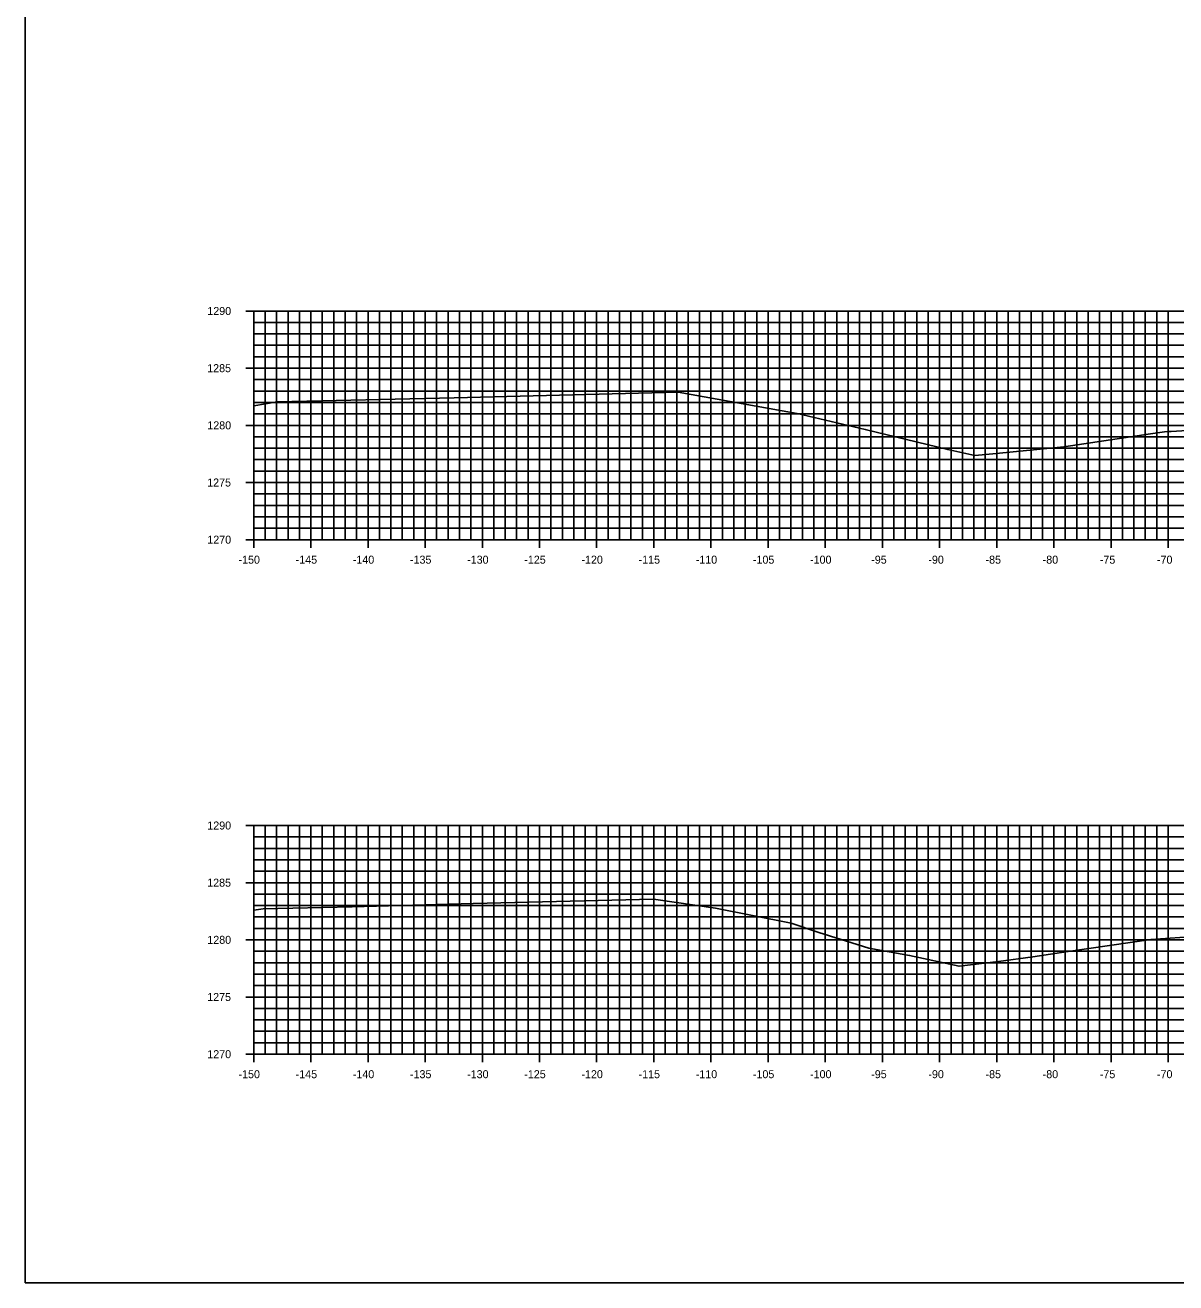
# Model space of a CAD drawing. Extents: x 674939 to 678919, y 750652 to 765176.
# Drawn here: x 678578.5 to 678679.2, y 759202.6 to 759312.6 of the extents above; entities that cross this region are included whole.
import ezdxf

# ---------------------------------------------------------------- set-up
doc = ezdxf.new("R2010")
doc.units = 0
for name, color, linetype in [('R_Axis', 7, 'Continuous'), ('R_Axis Annot', 7, 'Continuous'), ('R_Exist Surface', 7, 'Continuous'), ('R_Grid', 7, 'Continuous'), ('R_No Plot', 7, 'Continuous')]:
    doc.layers.add(name, color=color, linetype=linetype)

msp = doc.modelspace()

# ---------------------------------------------------------------- linework, layer by layer
at = {"layer": 'R_Axis'}
for p, q in [((678597.83, 759287.55), (678599.23, 759287.55)), ((678598.53, 759267.55), (678598.53, 759287.55)), ((678598.53, 759286.55), (678598.88, 759286.55)), ((678598.53, 759285.55), (678598.88, 759285.55)), ((678598.53, 759284.55), (678598.88, 759284.55)), ((678598.53, 759283.55), (678598.88, 759283.55)), ((678597.83, 759282.55), (678599.23, 759282.55)), ((678598.53, 759281.55), (678598.88, 759281.55)), ((678598.53, 759280.55), (678598.88, 759280.55)), ((678598.53, 759279.55), (678598.88, 759279.55)), ((678598.53, 759278.55), (678598.88, 759278.55)), ((678597.83, 759277.55), (678599.23, 759277.55)), ((678598.53, 759276.55), (678598.88, 759276.55)), ((678598.53, 759275.55), (678598.88, 759275.55)), ((678598.53, 759274.55), (678598.88, 759274.55)), ((678598.53, 759273.55), (678598.88, 759273.55)), ((678597.83, 759272.55), (678599.23, 759272.55)), ((678598.53, 759271.55), (678598.88, 759271.55)), ((678598.53, 759270.55), (678598.88, 759270.55)), ((678598.53, 759269.55), (678598.88, 759269.55)), ((678598.53, 759268.55), (678598.88, 759268.55)), ((678597.83, 759267.55), (678599.23, 759267.55)), ((678598.53, 759266.85), (678598.53, 759268.25)), ((678598.53, 759267.55), (678898.53, 759267.55)), ((678603.53, 759266.85), (678603.53, 759268.25)), ((678608.53, 759266.85), (678608.53, 759268.25)), ((678613.53, 759266.85), (678613.53, 759268.25)), ((678618.53, 759266.85), (678618.53, 759268.25)), ((678623.53, 759266.85), (678623.53, 759268.25)), ((678628.53, 759266.85), (678628.53, 759268.25)), ((678633.53, 759266.85), (678633.53, 759268.25)), ((678638.53, 759266.85), (678638.53, 759268.25)), ((678643.53, 759266.85), (678643.53, 759268.25)), ((678648.53, 759266.85), (678648.53, 759268.25)), ((678653.53, 759266.85), (678653.53, 759268.25)), ((678658.53, 759266.85), (678658.53, 759268.25)), ((678663.53, 759266.85), (678663.53, 759268.25)), ((678668.53, 759266.85), (678668.53, 759268.25)), ((678673.53, 759266.85), (678673.53, 759268.25)), ((678678.53, 759266.85), (678678.53, 759268.25)), ((678597.83, 759242.55), (678599.23, 759242.55)), ((678598.53, 759222.55), (678598.53, 759242.55)), ((678598.53, 759241.55), (678598.88, 759241.55)), ((678598.53, 759240.55), (678598.88, 759240.55)), ((678598.53, 759239.55), (678598.88, 759239.55)), ((678598.53, 759238.55), (678598.88, 759238.55)), ((678597.83, 759237.55), (678599.23, 759237.55)), ((678598.53, 759236.55), (678598.88, 759236.55)), ((678598.53, 759235.55), (678598.88, 759235.55)), ((678598.53, 759234.55), (678598.88, 759234.55)), ((678598.53, 759233.55), (678598.88, 759233.55)), ((678597.83, 759232.55), (678599.23, 759232.55)), ((678598.53, 759231.55), (678598.88, 759231.55)), ((678598.53, 759230.55), (678598.88, 759230.55)), ((678598.53, 759229.55), (678598.88, 759229.55)), ((678598.53, 759228.55), (678598.88, 759228.55)), ((678597.83, 759227.55), (678599.23, 759227.55)), ((678598.53, 759226.55), (678598.88, 759226.55)), ((678598.53, 759225.55), (678598.88, 759225.55)), ((678598.53, 759224.55), (678598.88, 759224.55)), ((678598.53, 759223.55), (678598.88, 759223.55)), ((678597.83, 759222.55), (678599.23, 759222.55)), ((678598.53, 759221.85), (678598.53, 759223.25)), ((678598.53, 759222.55), (678898.53, 759222.55)), ((678603.53, 759221.85), (678603.53, 759223.25)), ((678608.53, 759221.85), (678608.53, 759223.25)), ((678613.53, 759221.85), (678613.53, 759223.25)), ((678618.53, 759221.85), (678618.53, 759223.25)), ((678623.53, 759221.85), (678623.53, 759223.25)), ((678628.53, 759221.85), (678628.53, 759223.25)), ((678633.53, 759221.85), (678633.53, 759223.25)), ((678638.53, 759221.85), (678638.53, 759223.25)), ((678643.53, 759221.85), (678643.53, 759223.25)), ((678648.53, 759221.85), (678648.53, 759223.25)), ((678653.53, 759221.85), (678653.53, 759223.25)), ((678658.53, 759221.85), (678658.53, 759223.25)), ((678663.53, 759221.85), (678663.53, 759223.25)), ((678668.53, 759221.85), (678668.53, 759223.25)), ((678673.53, 759221.85), (678673.53, 759223.25)), ((678678.53, 759221.85), (678678.53, 759223.25))]:
    msp.add_line(p, q, dxfattribs=at)
at = {"layer": 'R_Exist Surface'}
for points in [[(678598.53, 759279.27), (678600.59, 759279.61), (678616.06, 759279.95), (678635.65, 759280.46), (678644.75, 759278.83), (678646.07, 759278.58), (678652.03, 759277.2), (678659.24, 759275.43), (678661.61, 759274.91), (678663.18, 759275.05), (678669.41, 759275.67), (678676.98, 759276.82), (678678.2, 759276.99), (678678.51, 759277), (678678.78, 759277.02), (678682.51, 759277.23)], [(678598.53, 759235.15), (678599.36, 759235.27), (678607.14, 759235.43), (678617.74, 759235.72), (678633.51, 759236.12), (678638.94, 759235.31), (678645.54, 759234.02), (678647.98, 759233.19), (678652.33, 759231.83), (678655.9, 759231.19), (678660.24, 759230.24), (678663.69, 759230.66), (678666.69, 759231.05), (678669.79, 759231.54), (678677.02, 759232.59), (678682.09, 759232.93)]]:
    msp.add_lwpolyline(points, dxfattribs=at)
at = {"layer": 'R_Grid'}
for p, q in [((678598.53, 759287.55), (678898.53, 759287.55)), ((678598.53, 759267.55), (678598.53, 759287.55)), ((678599.53, 759267.55), (678599.53, 759287.55)), ((678600.53, 759267.55), (678600.53, 759287.55)), ((678601.53, 759267.55), (678601.53, 759287.55)), ((678602.53, 759267.55), (678602.53, 759287.55)), ((678603.53, 759267.55), (678603.53, 759287.55)), ((678604.53, 759267.55), (678604.53, 759287.55)), ((678605.53, 759267.55), (678605.53, 759287.55)), ((678606.53, 759267.55), (678606.53, 759287.55)), ((678607.53, 759267.55), (678607.53, 759287.55)), ((678608.53, 759267.55), (678608.53, 759287.55)), ((678609.53, 759267.55), (678609.53, 759287.55)), ((678610.53, 759267.55), (678610.53, 759287.55)), ((678611.53, 759267.55), (678611.53, 759287.55)), ((678612.53, 759267.55), (678612.53, 759287.55)), ((678613.53, 759267.55), (678613.53, 759287.55)), ((678614.53, 759267.55), (678614.53, 759287.55)), ((678615.53, 759267.55), (678615.53, 759287.55)), ((678616.53, 759267.55), (678616.53, 759287.55)), ((678617.53, 759267.55), (678617.53, 759287.55)), ((678618.53, 759267.55), (678618.53, 759287.55)), ((678619.53, 759267.55), (678619.53, 759287.55)), ((678620.53, 759267.55), (678620.53, 759287.55)), ((678621.53, 759267.55), (678621.53, 759287.55)), ((678622.53, 759267.55), (678622.53, 759287.55)), ((678623.53, 759267.55), (678623.53, 759287.55)), ((678624.53, 759267.55), (678624.53, 759287.55)), ((678625.53, 759267.55), (678625.53, 759287.55)), ((678626.53, 759267.55), (678626.53, 759287.55)), ((678627.53, 759267.55), (678627.53, 759287.55)), ((678628.53, 759267.55), (678628.53, 759287.55)), ((678629.53, 759267.55), (678629.53, 759287.55)), ((678630.53, 759267.55), (678630.53, 759287.55)), ((678631.53, 759267.55), (678631.53, 759287.55)), ((678632.53, 759267.55), (678632.53, 759287.55)), ((678633.53, 759267.55), (678633.53, 759287.55)), ((678634.53, 759267.55), (678634.53, 759287.55)), ((678635.53, 759267.55), (678635.53, 759287.55)), ((678636.53, 759267.55), (678636.53, 759287.55)), ((678637.53, 759267.55), (678637.53, 759287.55)), ((678638.53, 759267.55), (678638.53, 759287.55)), ((678639.53, 759267.55), (678639.53, 759287.55)), ((678640.53, 759267.55), (678640.53, 759287.55)), ((678641.53, 759267.55), (678641.53, 759287.55)), ((678642.53, 759267.55), (678642.53, 759287.55)), ((678643.53, 759267.55), (678643.53, 759287.55)), ((678644.53, 759267.55), (678644.53, 759287.55)), ((678645.53, 759267.55), (678645.53, 759287.55)), ((678646.53, 759267.55), (678646.53, 759287.55)), ((678647.53, 759267.55), (678647.53, 759287.55)), ((678648.53, 759267.55), (678648.53, 759287.55)), ((678649.53, 759267.55), (678649.53, 759287.55)), ((678650.53, 759267.55), (678650.53, 759287.55)), ((678651.53, 759267.55), (678651.53, 759287.55)), ((678652.53, 759267.55), (678652.53, 759287.55)), ((678653.53, 759267.55), (678653.53, 759287.55)), ((678654.53, 759267.55), (678654.53, 759287.55)), ((678655.53, 759267.55), (678655.53, 759287.55)), ((678656.53, 759267.55), (678656.53, 759287.55)), ((678657.53, 759267.55), (678657.53, 759287.55)), ((678658.53, 759267.55), (678658.53, 759287.55)), ((678659.53, 759267.55), (678659.53, 759287.55)), ((678660.53, 759267.55), (678660.53, 759287.55)), ((678661.53, 759267.55), (678661.53, 759287.55)), ((678662.53, 759267.55), (678662.53, 759287.55)), ((678663.53, 759267.55), (678663.53, 759287.55)), ((678664.53, 759267.55), (678664.53, 759287.55)), ((678665.53, 759267.55), (678665.53, 759287.55)), ((678666.53, 759267.55), (678666.53, 759287.55)), ((678667.53, 759267.55), (678667.53, 759287.55)), ((678668.53, 759267.55), (678668.53, 759287.55)), ((678669.53, 759267.55), (678669.53, 759287.55)), ((678670.53, 759267.55), (678670.53, 759287.55)), ((678671.53, 759267.55), (678671.53, 759287.55)), ((678672.53, 759267.55), (678672.53, 759287.55)), ((678673.53, 759267.55), (678673.53, 759287.55)), ((678674.53, 759267.55), (678674.53, 759287.55)), ((678675.53, 759267.55), (678675.53, 759287.55)), ((678676.53, 759267.55), (678676.53, 759287.55)), ((678677.53, 759267.55), (678677.53, 759287.55)), ((678678.53, 759267.55), (678678.53, 759287.55)), ((678598.53, 759286.55), (678898.53, 759286.55)), ((678598.53, 759285.55), (678898.53, 759285.55)), ((678598.53, 759284.55), (678898.53, 759284.55)), ((678598.53, 759283.55), (678898.53, 759283.55)), ((678598.53, 759282.55), (678898.53, 759282.55)), ((678598.53, 759281.55), (678898.53, 759281.55)), ((678598.53, 759280.55), (678898.53, 759280.55)), ((678598.53, 759279.55), (678898.53, 759279.55)), ((678598.53, 759278.55), (678898.53, 759278.55)), ((678598.53, 759277.55), (678898.53, 759277.55)), ((678598.53, 759276.55), (678898.53, 759276.55)), ((678598.53, 759275.55), (678898.53, 759275.55)), ((678598.53, 759274.55), (678898.53, 759274.55)), ((678598.53, 759273.55), (678898.53, 759273.55)), ((678598.53, 759272.55), (678898.53, 759272.55)), ((678598.53, 759271.55), (678898.53, 759271.55)), ((678598.53, 759270.55), (678898.53, 759270.55)), ((678598.53, 759269.55), (678898.53, 759269.55)), ((678598.53, 759268.55), (678898.53, 759268.55)), ((678598.53, 759267.55), (678898.53, 759267.55)), ((678598.53, 759242.55), (678898.53, 759242.55)), ((678598.53, 759222.55), (678598.53, 759242.55)), ((678599.53, 759222.55), (678599.53, 759242.55)), ((678600.53, 759222.55), (678600.53, 759242.55)), ((678601.53, 759222.55), (678601.53, 759242.55)), ((678602.53, 759222.55), (678602.53, 759242.55)), ((678603.53, 759222.55), (678603.53, 759242.55)), ((678604.53, 759222.55), (678604.53, 759242.55)), ((678605.53, 759222.55), (678605.53, 759242.55)), ((678606.53, 759222.55), (678606.53, 759242.55)), ((678607.53, 759222.55), (678607.53, 759242.55)), ((678608.53, 759222.55), (678608.53, 759242.55)), ((678609.53, 759222.55), (678609.53, 759242.55)), ((678610.53, 759222.55), (678610.53, 759242.55)), ((678611.53, 759222.55), (678611.53, 759242.55)), ((678612.53, 759222.55), (678612.53, 759242.55)), ((678613.53, 759222.55), (678613.53, 759242.55)), ((678614.53, 759222.55), (678614.53, 759242.55)), ((678615.53, 759222.55), (678615.53, 759242.55)), ((678616.53, 759222.55), (678616.53, 759242.55)), ((678617.53, 759222.55), (678617.53, 759242.55)), ((678618.53, 759222.55), (678618.53, 759242.55)), ((678619.53, 759222.55), (678619.53, 759242.55)), ((678620.53, 759222.55), (678620.53, 759242.55)), ((678621.53, 759222.55), (678621.53, 759242.55)), ((678622.53, 759222.55), (678622.53, 759242.55)), ((678623.53, 759222.55), (678623.53, 759242.55)), ((678624.53, 759222.55), (678624.53, 759242.55)), ((678625.53, 759222.55), (678625.53, 759242.55)), ((678626.53, 759222.55), (678626.53, 759242.55)), ((678627.53, 759222.55), (678627.53, 759242.55)), ((678628.53, 759222.55), (678628.53, 759242.55)), ((678629.53, 759222.55), (678629.53, 759242.55)), ((678630.53, 759222.55), (678630.53, 759242.55)), ((678631.53, 759222.55), (678631.53, 759242.55)), ((678632.53, 759222.55), (678632.53, 759242.55)), ((678633.53, 759222.55), (678633.53, 759242.55)), ((678634.53, 759222.55), (678634.53, 759242.55)), ((678635.53, 759222.55), (678635.53, 759242.55)), ((678636.53, 759222.55), (678636.53, 759242.55)), ((678637.53, 759222.55), (678637.53, 759242.55)), ((678638.53, 759222.55), (678638.53, 759242.55)), ((678639.53, 759222.55), (678639.53, 759242.55)), ((678640.53, 759222.55), (678640.53, 759242.55)), ((678641.53, 759222.55), (678641.53, 759242.55)), ((678642.53, 759222.55), (678642.53, 759242.55)), ((678643.53, 759222.55), (678643.53, 759242.55)), ((678644.53, 759222.55), (678644.53, 759242.55)), ((678645.53, 759222.55), (678645.53, 759242.55)), ((678646.53, 759222.55), (678646.53, 759242.55)), ((678647.53, 759222.55), (678647.53, 759242.55)), ((678648.53, 759222.55), (678648.53, 759242.55)), ((678649.53, 759222.55), (678649.53, 759242.55)), ((678650.53, 759222.55), (678650.53, 759242.55)), ((678651.53, 759222.55), (678651.53, 759242.55)), ((678652.53, 759222.55), (678652.53, 759242.55)), ((678653.53, 759222.55), (678653.53, 759242.55)), ((678654.53, 759222.55), (678654.53, 759242.55)), ((678655.53, 759222.55), (678655.53, 759242.55)), ((678656.53, 759222.55), (678656.53, 759242.55)), ((678657.53, 759222.55), (678657.53, 759242.55)), ((678658.53, 759222.55), (678658.53, 759242.55)), ((678659.53, 759222.55), (678659.53, 759242.55)), ((678660.53, 759222.55), (678660.53, 759242.55)), ((678661.53, 759222.55), (678661.53, 759242.55)), ((678662.53, 759222.55), (678662.53, 759242.55)), ((678663.53, 759222.55), (678663.53, 759242.55)), ((678664.53, 759222.55), (678664.53, 759242.55)), ((678665.53, 759222.55), (678665.53, 759242.55)), ((678666.53, 759222.55), (678666.53, 759242.55)), ((678667.53, 759222.55), (678667.53, 759242.55)), ((678668.53, 759222.55), (678668.53, 759242.55)), ((678669.53, 759222.55), (678669.53, 759242.55)), ((678670.53, 759222.55), (678670.53, 759242.55)), ((678671.53, 759222.55), (678671.53, 759242.55)), ((678672.53, 759222.55), (678672.53, 759242.55)), ((678673.53, 759222.55), (678673.53, 759242.55)), ((678674.53, 759222.55), (678674.53, 759242.55)), ((678675.53, 759222.55), (678675.53, 759242.55)), ((678676.53, 759222.55), (678676.53, 759242.55)), ((678677.53, 759222.55), (678677.53, 759242.55)), ((678678.53, 759222.55), (678678.53, 759242.55)), ((678598.53, 759241.55), (678898.53, 759241.55)), ((678598.53, 759240.55), (678898.53, 759240.55)), ((678598.53, 759239.55), (678898.53, 759239.55)), ((678598.53, 759238.55), (678898.53, 759238.55)), ((678598.53, 759237.55), (678898.53, 759237.55)), ((678598.53, 759236.55), (678898.53, 759236.55)), ((678598.53, 759235.55), (678898.53, 759235.55)), ((678598.53, 759234.55), (678898.53, 759234.55)), ((678598.53, 759233.55), (678898.53, 759233.55)), ((678598.53, 759232.55), (678898.53, 759232.55)), ((678598.53, 759231.55), (678898.53, 759231.55)), ((678598.53, 759230.55), (678898.53, 759230.55)), ((678598.53, 759229.55), (678898.53, 759229.55)), ((678598.53, 759228.55), (678898.53, 759228.55)), ((678598.53, 759227.55), (678898.53, 759227.55)), ((678598.53, 759226.55), (678898.53, 759226.55)), ((678598.53, 759225.55), (678898.53, 759225.55)), ((678598.53, 759224.55), (678898.53, 759224.55)), ((678598.53, 759223.55), (678898.53, 759223.55)), ((678598.53, 759222.55), (678898.53, 759222.55))]:
    msp.add_line(p, q, dxfattribs=at)
at = {"layer": 'R_No Plot'}
msp.add_lwpolyline([(678578.53, 759202.55), (678918.53, 759202.55), (678918.53, 759422.55), (678578.53, 759422.55)], close=True, dxfattribs=at)

# ---------------------------------------------------------------- texts
at = {"layer": 'R_Axis Annot'}
for s, p in [('1290', (678594.47, 759287.2)), ('1285', (678594.46, 759282.2)), ('1280', (678594.47, 759277.2)), ('1275', (678594.46, 759272.2)), ('1270', (678594.47, 759267.2)), ('-150', (678597.2, 759265.45)), ('-145', (678602.2, 759265.45)), ('-140', (678607.2, 759265.45)), ('-135', (678612.2, 759265.45)), ('-130', (678617.2, 759265.45)), ('-125', (678622.2, 759265.45)), ('-120', (678627.2, 759265.45)), ('-115', (678632.2, 759265.45)), ('-110', (678637.2, 759265.45)), ('-105', (678642.2, 759265.45)), ('-100', (678647.2, 759265.45)), ('-95', (678652.55, 759265.45)), ('-90', (678657.55, 759265.45)), ('-85', (678662.55, 759265.45)), ('-80', (678667.55, 759265.45)), ('-75', (678672.55, 759265.45)), ('-70', (678677.55, 759265.45)), ('1290', (678594.47, 759242.2)), ('1285', (678594.46, 759237.2)), ('1280', (678594.47, 759232.2)), ('1275', (678594.46, 759227.2)), ('1270', (678594.47, 759222.2)), ('-150', (678597.2, 759220.45)), ('-145', (678602.2, 759220.45)), ('-140', (678607.2, 759220.45)), ('-135', (678612.2, 759220.45)), ('-130', (678617.2, 759220.45)), ('-125', (678622.2, 759220.45)), ('-120', (678627.2, 759220.45)), ('-115', (678632.2, 759220.45)), ('-110', (678637.2, 759220.45)), ('-105', (678642.2, 759220.45)), ('-100', (678647.2, 759220.45)), ('-95', (678652.55, 759220.45)), ('-90', (678657.55, 759220.45)), ('-85', (678662.55, 759220.45)), ('-80', (678667.55, 759220.45)), ('-75', (678672.55, 759220.45)), ('-70', (678677.55, 759220.45))]:
    msp.add_text(s, height=0.7, dxfattribs=at).set_placement(p)

doc.saveas('drawing.dxf')
